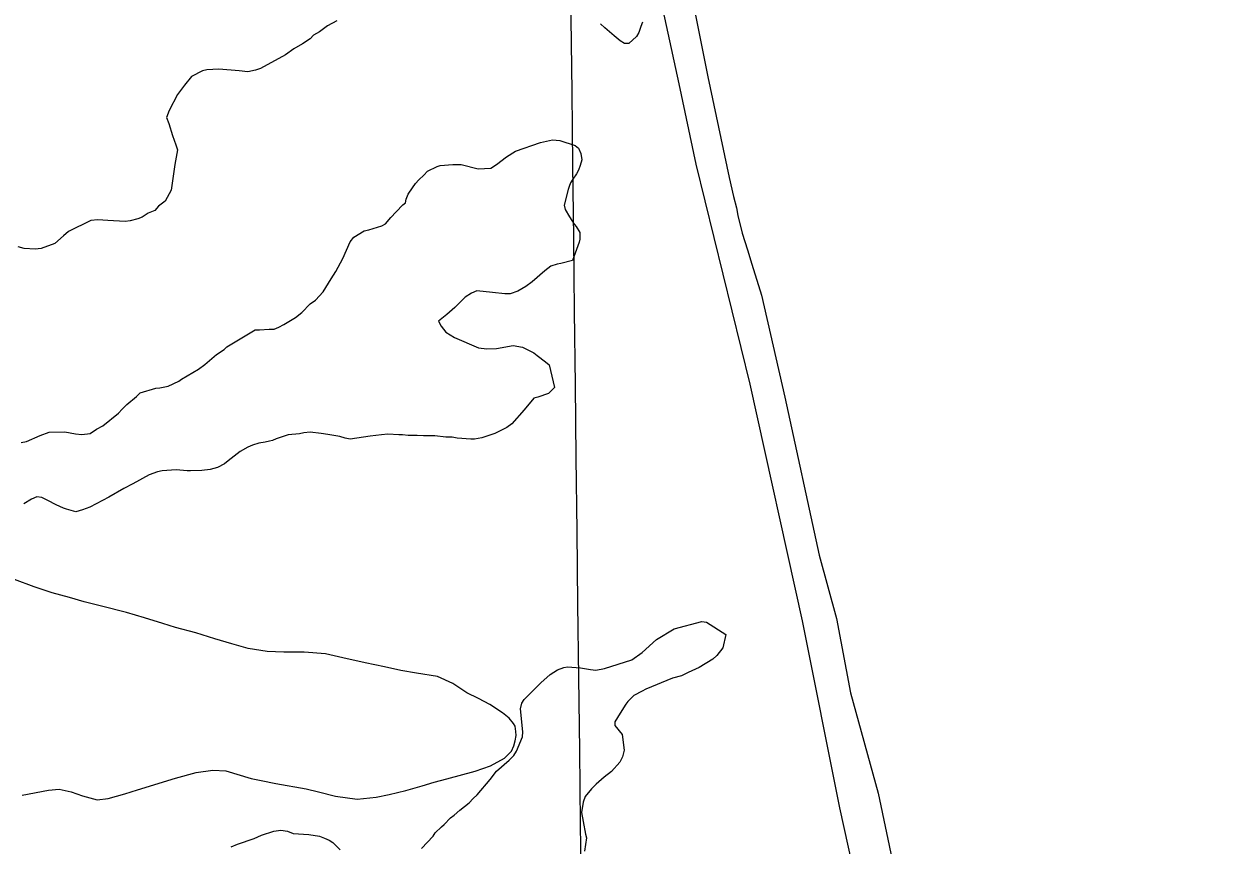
# Model space of a CAD drawing. Extents: x 3694830 to 3732949, y 415201 to 440970.
# Drawn here: x 3703884 to 3704652, y 429565 to 430096 of the extents above; entities that cross this region are included whole.
import ezdxf

# ---------------------------------------------------------------- set-up
doc = ezdxf.new("R2010")
doc.units = 0
for name, color, linetype in [('V-GRID-MAJR', 7, 'Continuous'), ('V-SITE-VEGE', 7, 'Continuous'), ('V-TOPO-SHOR', 7, 'Continuous')]:
    doc.layers.add(name, color=color, linetype=linetype)

msp = doc.modelspace()

# ---------------------------------------------------------------- linework, layer by layer
at = {"layer": 'V-GRID-MAJR'}
msp.add_spline([(3704347.28, 420679.41), (3704276.78, 426737.89), (3704206.26, 432798.3), (3704135.74, 438858.72), (3704135.72, 438860.65)], degree=3, dxfattribs=at)
at = {"layer": 'V-SITE-VEGE'}
for points in [[(3704086.27, 430098.21), (3704080.18, 430094.92), (3704075.19, 430091.07), (3704071.31, 430088.88), (3704069.09, 430086.68), (3704064.1, 430083.38), (3704058.56, 430080.09), (3704053.02, 430076.25), (3704036.96, 430067.47), (3704033.64, 430066.38), (3704028.66, 430065.3), (3704023.13, 430065.88), (3704009.88, 430067.04), (3704002.14, 430066.52), (3703999.37, 430065.97), (3703992.17, 430062.14), (3703987.73, 430056.63), (3703983.28, 430050.57), (3703977.71, 430040.1), (3703976.03, 430035.68), (3703977.67, 430031.81), (3703979.85, 430024.06), (3703982.03, 430017.97), (3703983.13, 430014.65), (3703981.43, 430005.26), (3703979.15, 429988.7), (3703975.25, 429981.53), (3703970.81, 429978.23)], [(3704284.11, 430097.37), (3704282.99, 430094.61), (3704281.87, 430090.74), (3704280.2, 430087.99), (3704275.21, 430083.59), (3704272.45, 430083.6), (3704269.69, 430085.27), (3704265.84, 430088.6), (3704259.78, 430093.6), (3704257.02, 430096.38)], [(3703985.68, 429866.46), (3703996.86, 429872.83), (3704000.93, 429875.86), (3704008.39, 429882.25), (3704013.48, 429885.6), (3704015.17, 429887.29), (3704033.47, 429898.36), (3704036.18, 429898.35), (3704042.6, 429898.66), (3704045.64, 429898.65), (3704048.68, 429899.99), (3704052.07, 429901.66), (3704059.53, 429906.36), (3704063.59, 429909.39), (3704069.02, 429915.11), (3704072.42, 429917.46), (3704077.51, 429922.84), (3704082.61, 429931.27), (3704085.67, 429935.99), (3704090.1, 429944.42), (3704094.88, 429955.21), (3704097.26, 429958.24), (3704104.04, 429962.27), (3704107.08, 429962.93), (3704115.54, 429965.6), (3704117.91, 429966.94), (3704121.31, 429970.99), (3704124.7, 429974.69), (3704129.12, 429979.06), (3704130.81, 429980.41), (3704131.16, 429982.77), (3704132.53, 429986.15), (3704135.25, 429990.19), (3704137.29, 429992.88), (3704139.33, 429995.24), (3704142.72, 429998.27), (3704145.09, 430000.96), (3704151.19, 430003.98), (3704153.22, 430004.65), (3704161.33, 430005.29), (3704166.74, 430005.26), (3704177.88, 430002.51), (3704186, 430002.81), (3704189.72, 430005.17), (3704196.17, 430010.21), (3704201.93, 430013.9), (3704218.17, 430019.57), (3704225.95, 430021.23), (3704230.68, 430020.87), (3704240.47, 430017.45), (3704242.83, 430015.75), (3704244.16, 430012.37), (3704244.82, 430008.31), (3704243.79, 430004.6), (3704242.77, 430001.56), (3704241.4, 429999.2), (3704239.02, 429995.83), (3704237.66, 429993.47), (3704236.64, 429991.11), (3704235.95, 429989.08), (3704233.54, 429978.96), (3704234.21, 429976.25), (3704236.89, 429971.5), (3704239.91, 429966.76), (3704241.26, 429965.07), (3704243.61, 429961.34), (3704243.59, 429956.95), (3704243.24, 429954.92), (3704238.8, 429943.11), (3704231.36, 429941.11), (3704228.99, 429940.78), (3704224.93, 429939.45), (3704220.86, 429936.43), (3704212.72, 429929.36), (3704208.65, 429926.34), (3704203.57, 429923.32), (3704198.49, 429921.65), (3704195.11, 429921.67), (3704187, 429922.38), (3704176.87, 429923.43), (3704173.48, 429922.1), (3704169.42, 429919.41), (3704162.63, 429912.68), (3704157.54, 429908.31), (3704152.12, 429903.94), (3704153.79, 429900.55), (3704156.82, 429896.82), (3704162.55, 429893.42), (3704178.06, 429886.59), (3704183.47, 429885.89), (3704189.55, 429886.21), (3704200.38, 429888.19), (3704206.45, 429887.15), (3704213.87, 429883.4), (3704215.89, 429881.7), (3704221.28, 429877.62), (3704223.64, 429875.58), (3704227.29, 429861.04), (3704223.22, 429857), (3704216.46, 429854.66), (3704213.75, 429854)], [(3703970.81, 429978.23), (3703968.59, 429975.48), (3703964.16, 429973.84), (3703960.28, 429971.09), (3703957.51, 429970), (3703952.54, 429968.91), (3703949.21, 429968.38), (3703938.17, 429968.98), (3703931.54, 429969.56), (3703927.12, 429969.02), (3703912.72, 429961.9), (3703909.39, 429959.15), (3703903.84, 429954.2), (3703894.99, 429950.92), (3703891.12, 429950.39), (3703883.93, 429950.97), (3703880.07, 429952.09)], [(3703882.09, 429825.33), (3703885.47, 429826), (3703894.28, 429830.01), (3703900.03, 429832.02), (3703910.17, 429832.31), (3703917.26, 429830.93), (3703921.32, 429830.58), (3703926.73, 429831.23), (3703930.79, 429833.91), (3703934.86, 429836.26), (3703945.03, 429844.33), (3703947.41, 429847.02), (3703950.46, 429850.05), (3703956.57, 429855.09), (3703958.95, 429857.45), (3703969.1, 429860.45), (3703971.8, 429860.78), (3703977.21, 429861.77), (3703983.99, 429865.12), (3703985.68, 429866.46)], [(3704213.75, 429854), (3704207.63, 429846.58), (3704199.48, 429837.5), (3704196.43, 429835.14), (3704188.64, 429831.12), (3704180.18, 429828.45)], [(3704180.18, 429828.45), (3704175.45, 429827.46), (3704173.08, 429827.47), (3704164.3, 429828.18), (3704160.92, 429828.88), (3704156.86, 429828.89), (3704149.77, 429829.6), (3704142.33, 429829.63), (3704138.28, 429829.98), (3704132.54, 429830.01), (3704128.82, 429830.36), (3704126.45, 429830.37), (3704119.36, 429830.74), (3704115.3, 429830.42), (3704107.86, 429829.44), (3704095.01, 429827.47), (3704091.64, 429828.16), (3704088.26, 429829.18), (3704080.49, 429830.57), (3704076.1, 429831.27), (3704069.01, 429831.97), (3704064.95, 429831.65), (3704062.25, 429830.99), (3704054.81, 429830.34), (3704049.73, 429828.67), (3704047.02, 429827.67), (3704044.65, 429826.67), (3704042.62, 429826.34), (3704039.92, 429825.67), (3704035.86, 429825.02), (3704031.8, 429823.68), (3704028.75, 429822.34), (3704023.67, 429819.66), (3704015.87, 429813.61), (3704013.5, 429811.59), (3704009.1, 429809.24), (3704004.36, 429807.92), (3703998.95, 429807.26), (3703991.51, 429806.96), (3703989.48, 429806.96), (3703982.39, 429807.67), (3703973.26, 429807.03), (3703970.22, 429806.37), (3703964.8, 429804.37), (3703954.3, 429798.67), (3703948.54, 429795.65), (3703938.72, 429789.95), (3703926.52, 429783.58), (3703921.78, 429781.91), (3703917.39, 429780.57), (3703911.31, 429782.29), (3703909.29, 429782.97), (3703904.56, 429785.02), (3703899.17, 429787.75), (3703895.46, 429789.79), (3703892.08, 429790.15), (3703888.7, 429788.81), (3703883.61, 429785.79)], [(3704206.74, 429638.07), (3704205.12, 429652.95), (3704206.15, 429656.66), (3704207.51, 429659.02), (3704218.37, 429669.79), (3704224.48, 429675.17), (3704229.22, 429678.19), (3704233.28, 429679.87), (3704235.65, 429680.19), (3704244.09, 429679.48), (3704250.51, 429678.44), (3704253.89, 429678.09), (3704259.64, 429679.08), (3704277.23, 429684.75), (3704284.01, 429689.45), (3704293.18, 429697.86), (3704304.7, 429704.91), (3704322.63, 429709.56), (3704325.67, 429709.21), (3704338.13, 429701.05), (3704336.07, 429692.61), (3704332.33, 429687.55), (3704329.62, 429685.2), (3704320.81, 429679.83), (3704313.7, 429676.48), (3704309.3, 429674.47), (3704303.55, 429672.81), (3704286.28, 429665.79), (3704283.91, 429664.44), (3704278.49, 429661.76), (3704274.75, 429657.72), (3704273.4, 429656.04), (3704269.65, 429650.31), (3704266.25, 429644.58), (3704266.24, 429642.21), (3704270.95, 429636.45), (3704272.25, 429626.3), (3704271.22, 429621.92), (3704269.52, 429618.54), (3704264.08, 429612.48), (3704259.34, 429608.79), (3704254.25, 429604.41), (3704251.2, 429601.38), (3704247.12, 429596.33), (3704245.75, 429592.62), (3704244.71, 429585.87)], [(3704141.2, 429562.65), (3704148.66, 429570.73), (3704150.02, 429572.75), (3704154.1, 429576.79), (3704155.79, 429578.13), (3704159.87, 429582.51), (3704162.24, 429584.19), (3704165.97, 429587.55), (3704172.07, 429592.26), (3704174.45, 429594.95), (3704177.16, 429597.31), (3704185.66, 429607.41), (3704189.74, 429612.8), (3704197.88, 429619.86), (3704200.93, 429622.89), (3704202.63, 429625.59), (3704206.39, 429635.03), (3704206.74, 429638.07)], [(3704244.71, 429585.87), (3704245.7, 429580.12), (3704247.35, 429572), (3704248.02, 429569.63), (3704246.63, 429560.85)], [(3704017.85, 429563.85), (3704021.91, 429565.53), (3704032.74, 429569.2), (3704037.48, 429571.2), (3704045.6, 429573.88), (3704050, 429574.53), (3704054.39, 429573.84), (3704058.1, 429572.47), (3704068.23, 429571.75), (3704074.99, 429570.71), (3704078.36, 429569.34), (3704081.4, 429567.98), (3704083.76, 429566.61), (3704088.47, 429561.86)]]:
    msp.add_lwpolyline(points, dxfattribs=at)
at = {"layer": 'V-TOPO-SHOR'}
for points in [[(3704651.67, 428599.56), (3704598.12, 428819.15), (3704546.74, 429023.89), (3704497.92, 429213.79), (3704467.57, 429361.73), (3704436.68, 429476.47), (3704411.82, 429589.08), (3704387.78, 429709.95), (3704353.77, 429863.03), (3704318.93, 430005.48), (3704307.87, 430057.51), (3704292.54, 430128.2), (3704280.56, 430181.29), (3704255.1, 430276.04), (3704251.51, 430296.67), (3704242.67, 430346.59), (3704235.83, 430375.1), (3704233.24, 430384.04), (3704229.13, 430395.29)], [(3704257.2, 430369.89), (3704254.54, 430362.03), (3704254.39, 430355.99), (3704255.28, 430349.69), (3704274.95, 430282.39), (3704287.46, 430229.43), (3704310.33, 430142.83), (3704326.39, 430061.89), (3704340.16, 429996.85), (3704343.13, 429984.5), (3704344.94, 429977.27), (3704345.97, 429972.28), (3704348.68, 429960.85), (3704352.04, 429949.94), (3704354.89, 429940.74), (3704361.11, 429920.76), (3704376.19, 429854.79), (3704398.6, 429752.44), (3704409.84, 429711.43), (3704418.83, 429663.48), (3704436.67, 429598.42), (3704456.62, 429503.95)], [(3703882.53, 429597.22), (3703899.75, 429600.51), (3703906.68, 429601.07), (3703914.38, 429599.26), (3703921.69, 429596.66), (3703931.17, 429594.24), (3703938.29, 429595.01), (3703949.18, 429598.12), (3703957.3, 429600.66), (3703981.86, 429608.27), (3703995.32, 429611.77), (3704006.01, 429613.31), (3704014.51, 429612.88), (3704030.9, 429608.06), (3704037.42, 429606.65), (3704046.91, 429604.63), (3704066.47, 429601.19), (3704074.37, 429599.37), (3704085.44, 429596.56), (3704099.47, 429594.52), (3704111.73, 429595.85), (3704120.25, 429597.6), (3704130.94, 429600.12), (3704141.63, 429603.24), (3704149.35, 429605.58), (3704157.47, 429607.72), (3704175.88, 429612.79), (3704185.78, 429616.11), (3704194.9, 429621.21), (3704199.27, 429625.74), (3704200.87, 429629.1), (3704201.67, 429632.45), (3704202.28, 429635.81), (3704202.09, 429638.39), (3704201.71, 429641.75), (3704200.73, 429643.53), (3704197.78, 429646.91), (3704193.64, 429650.48), (3704185.36, 429655.86), (3704178.06, 429659.65), (3704170.36, 429663.44), (3704161.49, 429669.41), (3704151.42, 429674), (3704137.98, 429676.23), (3704127.7, 429677.86), (3704117.23, 429680.27), (3704104.59, 429682.9), (3704090.17, 429686.12), (3704078.91, 429688.54), (3704065.26, 429689.79), (3704052.01, 429689.65), (3704041.14, 429690.09), (3704028.88, 429692.12), (3704018.42, 429695.13), (3704007.36, 429698.34), (3703995.11, 429702.15), (3703981.88, 429705.77), (3703973.78, 429708.17), (3703961.73, 429711.98), (3703950.27, 429715.39), (3703933.88, 429719.42), (3703922.81, 429722.23), (3703913.33, 429725.04), (3703902.07, 429728.05), (3703890.42, 429732.06), (3703877.59, 429736.66)]]:
    msp.add_lwpolyline(points, dxfattribs=at)

doc.saveas('drawing.dxf')
